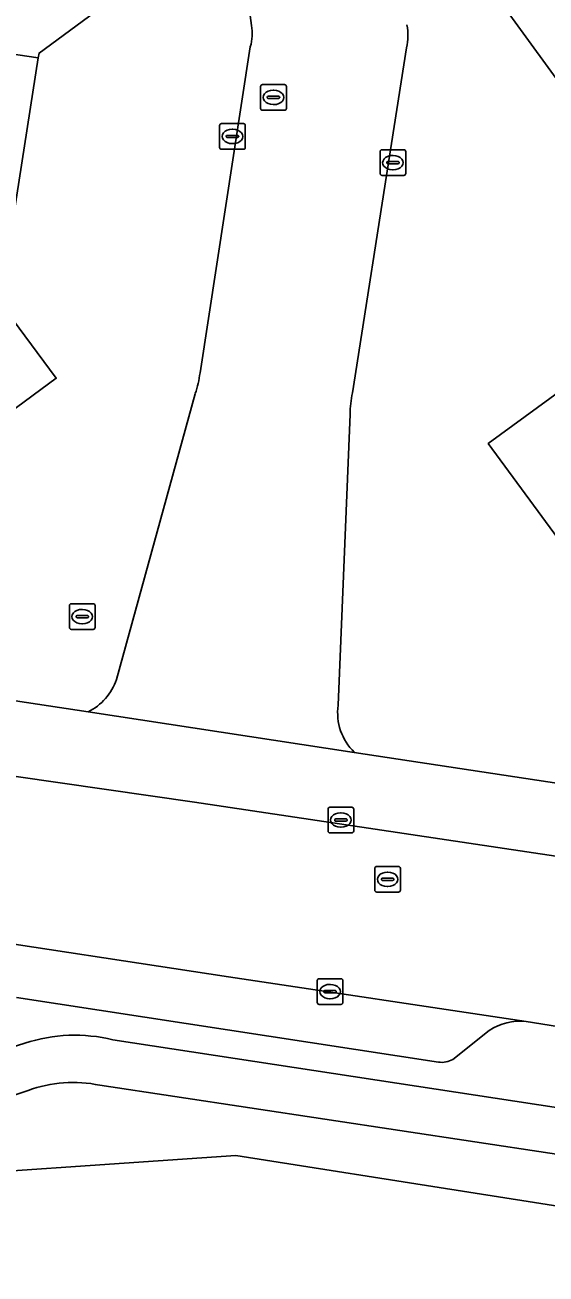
# Model space of a CAD drawing. Extents: x 163008 to 163854, y 382777 to 383982.
# Drawn here: x 163506.18 to 163526.48, y 382814.28 to 382862.95 of the extents above; entities that cross this region are included whole.
import ezdxf

# ---------------------------------------------------------------- set-up
doc = ezdxf.new("R2010")
doc.units = 0
for name, color, linetype in [('IMGEO_Erf', 7, 'Continuous'), ('IMGEO_Fietspad_open', 7, 'Continuous'), ('IMGEO_Groenvoorziening', 7, 'Continuous'), ('IMGEO_Kolk', 7, 'Continuous'), ('IMGEO_Pand', 7, 'Continuous'), ('IMGEO_Parkeervlak_open', 7, 'Continuous'), ('IMGEO_Rijbaan_lokaal_open', 7, 'Continuous'), ('IMGEO_Rioolput', 7, 'Continuous'), ('IMGEO_Voetpad_open', 7, 'Continuous'), ('IMGEO_Waterloop', 7, 'Continuous')]:
    doc.layers.add(name, color=color, linetype=linetype)

msp = doc.modelspace()

# ---------------------------------------------------------------- linework, layer by layer
at = {"layer": 'IMGEO_Erf'}
for points in [[(163519.013, 382834.609), (163529.813, 382832.97), (163529.821, 382833.115), (163529.838, 382833.337), (163530.501, 382838.105), (163524.235, 382846.638), (163527.118, 382848.744), (163527.811, 382853.367), (163528.584, 382858.527), (163522.293, 382867.17), (163525.294, 382869.399), (163527.689, 382869.057), (163529.148, 382878.718), (163522.779, 382887.322), (163525.768, 382889.565), (163528.123, 382889.199), (163528.806, 382893.791), (163526.516, 382894.146), (163520.094, 382902.907), (163522.95, 382905.012), (163523.569, 382909.018)], [(163515.002, 382862.924), (163514.105, 382869.598), (163511.285, 382890.869), (163509.895, 382901.203)], [(163509.643, 382864.012), (163506.726, 382861.854), (163506.696, 382861.663), (163505.214, 382852.135), (163507.397, 382849.187), (163500, 382843.728), (163498.862, 382842.888), (163495.892, 382843.342), (163496.245, 382845.659), (163491.808, 382846.315), (163491.509, 382844.008), (163476.75, 382846.252), (163476.721, 382846.037), (163476.379, 382846.091), (163476.412, 382846.308), (163477.127, 382851.035), (163479.351, 382865.725)], [(163513.002, 382849.39), (163514.96, 382862.101)], [(163521.047, 382862.06), (163520.461, 382858.327), (163518.942, 382848.621)], [(163509.749, 382837.449), (163512.816, 382848.583)], [(163518.853, 382847.779), (163518.384, 382836.444)], [(163475.413, 382841.178), (163476.143, 382845.687), (163478.757, 382845.317), (163478.101, 382840.778), (163478.922, 382840.67), (163479.619, 382845.195), (163489.806, 382843.648), (163489.111, 382839.105), (163490.511, 382838.891), (163494.963, 382838.238), (163495.63, 382842.756), (163498.648, 382842.303), (163497.925, 382837.804), (163498.752, 382837.683), (163508.636, 382836.183)]]:
    msp.add_lwpolyline(points, dxfattribs=at)
for centre, radius, start, end in [((163513.362, 382862.595), 1.673, 342.8179, 11.3393), ((163519.025, 382862.536), 2.077, 346.7513, 11.4422), ((163508.253, 382850.06), 4.796, 342.0684, 351.9734), ((163522.606, 382847.808), 3.753, 167.4894, 180.443), ((163507.648, 382838.174), 2.223, 296.3959, 340.9637), ((163520.507, 382836.147), 2.144, 172.0253, 225.816)]:
    msp.add_arc(centre, radius, start, end, dxfattribs=at)
at = {"layer": 'IMGEO_Fietspad_open'}
for points in [[(163686.181, 382796.847), (163580.024, 382812.745), (163535.568, 382819.448), (163509.609, 382823.407)], [(163506.179, 382823.276), (163503.371, 382822.392)], [(163503.699, 382820.562), (163506.298, 382821.437)], [(163509.094, 382821.64), (163535.397, 382817.662), (163579.683, 382810.971), (163685.894, 382795.009), (163685.894, 382795.009), (163686.181, 382796.847)]]:
    msp.add_lwpolyline(points, dxfattribs=at)
for centre, radius, start, end in [((163508.121, 382817.39), 6.199, 76.113, 108.2614), ((163508.053, 382816.62), 5.127, 78.2854, 110.0198)]:
    msp.add_arc(centre, radius, start, end, dxfattribs=at)
at = {"layer": 'IMGEO_Groenvoorziening'}
for points in [[(163407.316, 382827.646), (163421.963, 382825.134), (163483.656, 382816.879), (163485.145, 382816.814), (163490.933, 382817.132), (163500, 382817.915), (163514.398, 382818.897), (163532.552, 382816.044), (163644.684, 382799.5), (163685.451, 382793.218), (163685.611, 382793.195), (163685.611, 382793.195)], [(163522.288, 382822.539), (163505.845, 382825.06)], [(163527.301, 382823.866), (163527.258, 382823.873), (163525.71, 382824.122)], [(163509.609, 382823.407), (163535.568, 382819.448), (163580.024, 382812.745), (163686.181, 382796.847), (163686.654, 382799.878)], [(163524.274, 382823.77), (163522.857, 382822.646)], [(163503.371, 382822.392), (163506.179, 382823.276)], [(163506.298, 382821.437), (163503.699, 382820.562)], [(163685.611, 382793.195), (163685.894, 382795.009), (163685.894, 382795.009), (163579.683, 382810.971), (163535.397, 382817.662), (163509.094, 382821.64)]]:
    msp.add_lwpolyline(points, dxfattribs=at)
for centre, radius, start, end in [((163525.475, 382821.975), 2.16, 83.756, 123.7902), ((163508.121, 382817.39), 6.199, 76.113, 108.2614), ((163522.419, 382823.411), 0.881, 261.4753, 299.8248), ((163508.053, 382816.62), 5.127, 78.2854, 110.0198)]:
    msp.add_arc(centre, radius, start, end, dxfattribs=at)
at = {"layer": 'IMGEO_Kolk'}
for p, q in [((163513.764, 382858.179), (163513.764, 382859.031)), ((163513.839, 382859.105), (163514.691, 382859.105)), ((163514.252, 382858.885), (163514.277, 382858.885)), ((163514.765, 382859.031), (163514.765, 382858.179)), ((163514.023, 382858.599), (163514.023, 382858.611)), ((163514.461, 382858.562), (163514.063, 382858.562)), ((163514.066, 382858.648), (163514.464, 382858.648)), ((163514.507, 382858.611), (163514.507, 382858.599)), ((163514.691, 382858.105), (163513.839, 382858.105)), ((163514.275, 382858.325), (163514.25, 382858.325)), ((163520.018, 382857.16), (163520.018, 382858.012)), ((163520.093, 382858.086), (163520.945, 382858.086)), ((163520.506, 382857.866), (163520.531, 382857.866)), ((163521.019, 382858.012), (163521.019, 382857.16)), ((163520.277, 382857.58), (163520.277, 382857.592)), ((163520.715, 382857.543), (163520.317, 382857.543)), ((163520.32, 382857.629), (163520.718, 382857.629)), ((163520.761, 382857.592), (163520.761, 382857.58)), ((163520.945, 382857.086), (163520.093, 382857.086)), ((163520.529, 382857.306), (163520.504, 382857.306)), ((163517.989, 382831.546), (163517.989, 382832.398)), ((163518.064, 382832.472), (163518.916, 382832.472)), ((163518.477, 382832.252), (163518.502, 382832.252)), ((163518.99, 382832.398), (163518.99, 382831.546)), ((163518.248, 382831.966), (163518.248, 382831.978)), ((163518.686, 382831.929), (163518.288, 382831.929)), ((163518.291, 382832.015), (163518.689, 382832.015)), ((163518.5, 382831.692), (163518.475, 382831.692)), ((163518.732, 382831.978), (163518.732, 382831.966)), ((163518.916, 382831.472), (163518.064, 382831.472)), ((163517.642, 382825.787), (163518.494, 382825.787)), ((163517.567, 382824.861), (163517.567, 382825.713)), ((163517.826, 382825.281), (163517.826, 382825.293)), ((163517.869, 382825.33), (163518.267, 382825.33)), ((163518.055, 382825.567), (163518.08, 382825.567)), ((163518.31, 382825.293), (163518.31, 382825.281)), ((163518.568, 382825.713), (163518.568, 382824.861)), ((163518.494, 382824.787), (163517.642, 382824.787)), ((163518.264, 382825.244), (163517.866, 382825.244)), ((163518.078, 382825.007), (163518.053, 382825.007))]:
    msp.add_line(p, q, dxfattribs=at)
for points in [[(163513.764, 382858.179), (163513.764, 382859.031)], [(163513.839, 382859.105), (163514.691, 382859.105)], [(163514.765, 382859.031), (163514.765, 382858.179)], [(163514.691, 382858.105), (163513.839, 382858.105)], [(163520.018, 382857.16), (163520.018, 382858.012)], [(163520.093, 382858.086), (163520.945, 382858.086)], [(163521.019, 382858.012), (163521.019, 382857.16)], [(163520.945, 382857.086), (163520.093, 382857.086)], [(163517.989, 382831.546), (163517.989, 382832.398)], [(163518.064, 382832.472), (163518.916, 382832.472)], [(163518.99, 382832.398), (163518.99, 382831.546)], [(163518.916, 382831.472), (163518.064, 382831.472)], [(163517.642, 382825.787), (163518.494, 382825.787)], [(163517.567, 382824.861), (163517.567, 382825.713)], [(163518.568, 382825.713), (163518.568, 382824.861)], [(163518.494, 382824.787), (163517.642, 382824.787)]]:
    msp.add_lwpolyline(points, dxfattribs=at)
for centre, radius, start, end in [((163513.841, 382859.029), 0.0765, 91.552, 178.448), ((163513.841, 382859.029), 0.0765, 91.552, 178.448), ((163514.689, 382859.029), 0.0765, 1.552, 88.448), ((163514.689, 382859.029), 0.0765, 1.552, 88.448), ((163514.063, 382858.608), 0.0403, 85.8775, 175.7526), ((163514.06, 382858.598), 0.0366, 178.938, 274.7102), ((163514.464, 382858.605), 0.043, 264.8664, 352.4533), ((163514.468, 382858.61), 0.0386, 1.7309, 96.639), ((163513.841, 382858.181), 0.0765, 181.552, 268.448), ((163513.841, 382858.181), 0.0765, 181.552, 268.448), ((163514.689, 382858.181), 0.0765, 271.552, 358.448), ((163514.689, 382858.181), 0.0765, 271.552, 358.448), ((163520.095, 382858.01), 0.0765, 91.552, 178.448), ((163520.095, 382858.01), 0.0765, 91.552, 178.448), ((163520.943, 382858.01), 0.0765, 1.552, 88.448), ((163520.943, 382858.01), 0.0765, 1.552, 88.448), ((163520.317, 382857.589), 0.0403, 85.8775, 175.7526), ((163520.314, 382857.579), 0.0366, 178.938, 274.7102), ((163520.718, 382857.586), 0.043, 264.8664, 352.4533), ((163520.722, 382857.591), 0.0386, 1.7309, 96.639), ((163520.095, 382857.162), 0.0765, 181.552, 268.448), ((163520.095, 382857.162), 0.0765, 181.552, 268.448), ((163520.943, 382857.162), 0.0765, 271.552, 358.448), ((163520.943, 382857.162), 0.0765, 271.552, 358.448), ((163518.066, 382832.396), 0.0765, 91.552, 178.448), ((163518.066, 382832.396), 0.0765, 91.552, 178.448), ((163518.914, 382832.396), 0.0765, 1.552, 88.448), ((163518.914, 382832.396), 0.0765, 1.552, 88.448), ((163518.288, 382831.975), 0.0403, 85.8775, 175.7526), ((163518.285, 382831.965), 0.0366, 178.938, 274.7102), ((163518.689, 382831.972), 0.043, 264.8664, 352.4533), ((163518.693, 382831.977), 0.0386, 1.7309, 96.639), ((163518.066, 382831.548), 0.0765, 181.552, 268.448), ((163518.066, 382831.548), 0.0765, 181.552, 268.448), ((163518.914, 382831.548), 0.0765, 271.552, 358.448), ((163518.914, 382831.548), 0.0765, 271.552, 358.448), ((163517.644, 382825.711), 0.0765, 91.552, 178.448), ((163517.644, 382825.711), 0.0765, 91.552, 178.448), ((163518.492, 382825.711), 0.0765, 1.552, 88.448), ((163518.492, 382825.711), 0.0765, 1.552, 88.448), ((163517.866, 382825.29), 0.0403, 85.8775, 175.7526), ((163517.863, 382825.28), 0.0366, 178.938, 274.7102), ((163518.267, 382825.287), 0.043, 264.8664, 352.4533), ((163518.271, 382825.292), 0.0386, 1.7309, 96.639), ((163517.644, 382824.863), 0.0765, 181.552, 268.448), ((163517.644, 382824.863), 0.0765, 181.552, 268.448), ((163518.492, 382824.863), 0.0765, 271.552, 358.448), ((163518.492, 382824.863), 0.0765, 271.552, 358.448)]:
    msp.add_arc(centre, radius, start, end, dxfattribs=at)
for centre, major_axis, ratio, start_param, end_param in [((163514.251, 382858.605), (-0.387, 0.002), 0.722429, 4.712389, 7.853982), ((163514.276, 382858.605), (-0.39, 0.002), 0.717154, 1.570796, 4.712389), ((163520.505, 382857.586), (-0.387, 0.002), 0.722429, 4.712389, 7.853982), ((163520.53, 382857.586), (-0.39, 0.002), 0.717154, 1.570796, 4.712389), ((163518.476, 382831.972), (-0.387, 0.002), 0.722429, 4.712389, 7.853982), ((163518.501, 382831.972), (-0.39, 0.002), 0.717154, 1.570796, 4.712389), ((163518.054, 382825.287), (-0.387, 0.002), 0.722429, 4.712389, 7.853982), ((163518.079, 382825.287), (-0.39, 0.002), 0.717154, 1.570796, 4.712389)]:
    msp.add_ellipse(centre, major_axis=major_axis, ratio=ratio, start_param=start_param, end_param=end_param, dxfattribs=at)
at = {"layer": 'IMGEO_Pand'}
for points in [[(163481.62, 382880.715), (163479.351, 382865.725), (163500, 382862.658), (163506.696, 382861.663), (163506.726, 382861.854), (163509.643, 382864.012), (163503.215, 382872.767), (163500.912, 382873.106), (163501.607, 382877.746), (163500, 382877.985)], [(163527.811, 382853.367), (163547.514, 382850.444), (163549.906, 382865.757), (163527.689, 382869.057), (163525.294, 382869.399), (163522.293, 382867.17), (163528.584, 382858.527)], [(163479.351, 382865.725), (163477.127, 382851.035), (163476.412, 382846.308), (163476.379, 382846.091), (163476.721, 382846.037), (163476.75, 382846.252), (163491.509, 382844.008), (163491.808, 382846.315), (163496.245, 382845.659), (163495.892, 382843.342), (163498.862, 382842.888), (163500, 382843.728), (163507.397, 382849.187), (163505.214, 382852.135), (163506.696, 382861.663), (163500, 382862.658)], [(163527.811, 382853.367), (163527.118, 382848.744), (163524.235, 382846.638), (163530.501, 382838.105), (163533.487, 382837.668), (163533.573, 382838.205), (163545.304, 382836.441), (163545.227, 382835.876), (163545.356, 382835.858), (163547.514, 382850.444)]]:
    msp.add_lwpolyline(points, close=True, dxfattribs=at)
at = {"layer": 'IMGEO_Parkeervlak_open'}
for points in [[(163514.105, 382825.862), (163503.022, 382827.548)], [(163525.71, 382824.122), (163514.105, 382825.862)], [(163505.845, 382825.06), (163522.288, 382822.539)], [(163522.857, 382822.646), (163524.274, 382823.77)]]:
    msp.add_lwpolyline(points, dxfattribs=at)
for centre, radius, start, end in [((163525.475, 382821.975), 2.16, 83.756, 123.7902), ((163522.419, 382823.411), 0.881, 261.4753, 299.8248)]:
    msp.add_arc(centre, radius, start, end, dxfattribs=at)
at = {"layer": 'IMGEO_Rijbaan_lokaal_open'}
for points in [[(163509.895, 382901.203), (163511.285, 382890.869), (163514.105, 382869.598), (163515.002, 382862.924)], [(163514.96, 382862.101), (163513.002, 382849.39)], [(163518.942, 382848.621), (163520.461, 382858.327), (163521.047, 382862.06)], [(163512.816, 382848.583), (163509.749, 382837.449)], [(163518.384, 382836.444), (163518.853, 382847.779)], [(163584.294, 382821.838), (163578.766, 382822.69), (163573.688, 382823.453), (163563.153, 382825.089), (163560.598, 382825.454), (163556.788, 382825.999), (163554.805, 382826.351), (163549.901, 382827.064), (163544.056, 382827.913), (163543.206, 382828.05), (163539.364, 382828.667), (163533.433, 382829.567), (163529.385, 382830.182), (163512.783, 382832.665), (163490.123, 382835.931), (163478.557, 382837.692), (163477.677, 382837.814), (163474.972, 382838.246)], [(163508.636, 382836.183), (163519.013, 382834.609)], [(163472.515, 382832.16), (163475.736, 382831.717), (163489.124, 382829.666), (163490.543, 382829.424), (163501.914, 382827.724), (163503.022, 382827.548), (163514.105, 382825.862), (163525.71, 382824.122), (163527.258, 382823.873), (163542.74, 382821.554), (163545.478, 382821.145), (163547.367, 382820.84), (163547.53, 382820.816), (163564.547, 382818.255), (163566.771, 382817.917), (163571.05, 382817.267), (163583.274, 382815.396), (163585.042, 382815.141)]]:
    msp.add_lwpolyline(points, dxfattribs=at)
for centre, radius, start, end in [((163513.362, 382862.595), 1.673, 342.8179, 11.3393), ((163519.025, 382862.536), 2.077, 346.7513, 11.4422), ((163508.253, 382850.06), 4.796, 342.0684, 351.9734), ((163522.606, 382847.808), 3.753, 167.4894, 180.443), ((163507.648, 382838.174), 2.223, 296.3959, 340.9637), ((163520.507, 382836.147), 2.144, 172.0253, 225.816)]:
    msp.add_arc(centre, radius, start, end, dxfattribs=at)
at = {"layer": 'IMGEO_Rioolput'}
for p, q in [((163515.363, 382859.7), (163515.363, 382860.552)), ((163515.438, 382860.626), (163516.29, 382860.626)), ((163515.851, 382860.406), (163515.876, 382860.406)), ((163516.364, 382860.552), (163516.364, 382859.7)), ((163515.622, 382860.12), (163515.622, 382860.132)), ((163516.06, 382860.083), (163515.662, 382860.083)), ((163515.665, 382860.169), (163516.063, 382860.169)), ((163515.874, 382859.846), (163515.849, 382859.846)), ((163516.106, 382860.132), (163516.106, 382860.12)), ((163516.29, 382859.626), (163515.438, 382859.626)), ((163507.986, 382840.398), (163508.838, 382840.398)), ((163507.911, 382839.472), (163507.911, 382840.324)), ((163508.17, 382839.892), (163508.17, 382839.904)), ((163508.213, 382839.941), (163508.611, 382839.941)), ((163508.399, 382840.178), (163508.424, 382840.178)), ((163508.654, 382839.904), (163508.654, 382839.892)), ((163508.912, 382840.324), (163508.912, 382839.472)), ((163508.838, 382839.398), (163507.986, 382839.398)), ((163508.608, 382839.855), (163508.21, 382839.855)), ((163508.422, 382839.618), (163508.397, 382839.618)), ((163519.886, 382830.162), (163520.738, 382830.162)), ((163519.811, 382829.236), (163519.811, 382830.088)), ((163520.07, 382829.656), (163520.07, 382829.668)), ((163520.113, 382829.705), (163520.511, 382829.705)), ((163520.299, 382829.942), (163520.324, 382829.942)), ((163520.554, 382829.668), (163520.554, 382829.656)), ((163520.812, 382830.088), (163520.812, 382829.236)), ((163520.738, 382829.162), (163519.886, 382829.162)), ((163520.508, 382829.619), (163520.11, 382829.619)), ((163520.322, 382829.382), (163520.297, 382829.382))]:
    msp.add_line(p, q, dxfattribs=at)
for points in [[(163515.363, 382859.7), (163515.363, 382860.552)], [(163515.438, 382860.626), (163516.29, 382860.626)], [(163516.364, 382860.552), (163516.364, 382859.7)], [(163516.29, 382859.626), (163515.438, 382859.626)], [(163507.986, 382840.398), (163508.838, 382840.398)], [(163507.911, 382839.472), (163507.911, 382840.324)], [(163508.912, 382840.324), (163508.912, 382839.472)], [(163508.838, 382839.398), (163507.986, 382839.398)], [(163519.886, 382830.162), (163520.738, 382830.162)], [(163519.811, 382829.236), (163519.811, 382830.088)], [(163520.812, 382830.088), (163520.812, 382829.236)], [(163520.738, 382829.162), (163519.886, 382829.162)]]:
    msp.add_lwpolyline(points, dxfattribs=at)
for centre, radius, start, end in [((163515.44, 382860.55), 0.0765, 91.552, 178.448), ((163515.44, 382860.55), 0.0765, 91.552, 178.448), ((163516.288, 382860.55), 0.0765, 1.552, 88.448), ((163516.288, 382860.55), 0.0765, 1.552, 88.448), ((163515.662, 382860.129), 0.0403, 85.8775, 175.7526), ((163515.659, 382860.119), 0.0366, 178.938, 274.7102), ((163516.063, 382860.126), 0.043, 264.8664, 352.4533), ((163516.067, 382860.131), 0.0386, 1.7309, 96.639), ((163515.44, 382859.702), 0.0765, 181.552, 268.448), ((163515.44, 382859.702), 0.0765, 181.552, 268.448), ((163516.288, 382859.702), 0.0765, 271.552, 358.448), ((163516.288, 382859.702), 0.0765, 271.552, 358.448), ((163507.988, 382840.322), 0.0765, 91.552, 178.448), ((163507.988, 382840.322), 0.0765, 91.552, 178.448), ((163508.836, 382840.322), 0.0765, 1.552, 88.448), ((163508.836, 382840.322), 0.0765, 1.552, 88.448), ((163508.21, 382839.901), 0.0403, 85.8775, 175.7526), ((163508.207, 382839.891), 0.0366, 178.938, 274.7102), ((163508.611, 382839.898), 0.043, 264.8664, 352.4533), ((163508.615, 382839.903), 0.0386, 1.7309, 96.639), ((163507.988, 382839.474), 0.0765, 181.552, 268.448), ((163507.988, 382839.474), 0.0765, 181.552, 268.448), ((163508.836, 382839.474), 0.0765, 271.552, 358.448), ((163508.836, 382839.474), 0.0765, 271.552, 358.448), ((163519.888, 382830.086), 0.0765, 91.552, 178.448), ((163519.888, 382830.086), 0.0765, 91.552, 178.448), ((163520.736, 382830.086), 0.0765, 1.552, 88.448), ((163520.736, 382830.086), 0.0765, 1.552, 88.448), ((163520.11, 382829.665), 0.0403, 85.8775, 175.7526), ((163520.107, 382829.655), 0.0366, 178.938, 274.7102), ((163520.511, 382829.662), 0.043, 264.8664, 352.4533), ((163520.515, 382829.667), 0.0386, 1.7309, 96.639), ((163519.888, 382829.238), 0.0765, 181.552, 268.448), ((163519.888, 382829.238), 0.0765, 181.552, 268.448), ((163520.736, 382829.238), 0.0765, 271.552, 358.448), ((163520.736, 382829.238), 0.0765, 271.552, 358.448)]:
    msp.add_arc(centre, radius, start, end, dxfattribs=at)
for centre, major_axis, ratio, start_param, end_param in [((163515.85, 382860.126), (-0.387, 0.002), 0.722429, 4.712389, 7.853982), ((163515.875, 382860.126), (-0.39, 0.002), 0.717154, 1.570796, 4.712389), ((163508.398, 382839.898), (-0.387, 0.002), 0.722429, 4.712389, 7.853982), ((163508.423, 382839.898), (-0.39, 0.002), 0.717154, 1.570796, 4.712389), ((163520.298, 382829.662), (-0.387, 0.002), 0.722429, 4.712389, 7.853982), ((163520.323, 382829.662), (-0.39, 0.002), 0.717154, 1.570796, 4.712389)]:
    msp.add_ellipse(centre, major_axis=major_axis, ratio=ratio, start_param=start_param, end_param=end_param, dxfattribs=at)
at = {"layer": 'IMGEO_Voetpad_open'}
msp.add_lwpolyline([(163508.636, 382836.183), (163498.752, 382837.683), (163497.925, 382837.804), (163494.963, 382838.238), (163490.511, 382838.891), (163490.123, 382835.931), (163512.783, 382832.665), (163529.385, 382830.182), (163529.813, 382832.97), (163519.013, 382834.609)], close=True, dxfattribs=at)
at = {"layer": 'IMGEO_Waterloop'}
msp.add_lwpolyline([(163407.316, 382827.646), (163421.963, 382825.134), (163483.656, 382816.879), (163485.145, 382816.814), (163490.933, 382817.132), (163500, 382817.915), (163514.398, 382818.897), (163532.552, 382816.044), (163644.684, 382799.5), (163685.451, 382793.218), (163685.611, 382793.195), (163685.611, 382793.195)], dxfattribs=at)

doc.saveas('drawing.dxf')
